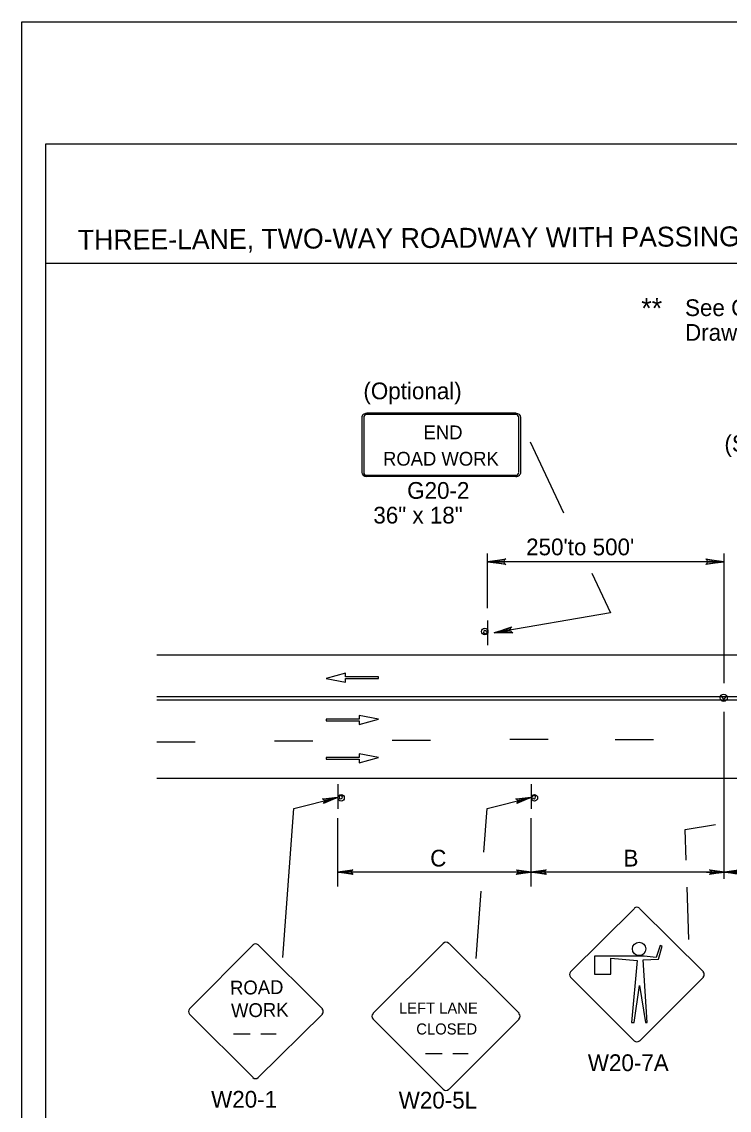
# Model space of a CAD drawing. Extents: x -14145 to -13521, y 30244 to 30661.
# Drawn here: x -13824.17 to -13815.3, y 30436.65 to 30450.31 of the extents above; entities that cross this region are included whole.
import ezdxf

# ---------------------------------------------------------------- set-up
doc = ezdxf.new("R2010")
doc.units = 0
for name, color, linetype in [('1', 7, 'Continuous'), ('10', 7, 'Continuous'), ('2', 7, 'Continuous'), ('3', 7, 'Continuous'), ('4', 7, 'Continuous'), ('61', 7, 'Continuous')]:
    doc.layers.add(name, color=color, linetype=linetype)

msp = doc.modelspace()

# ---------------------------------------------------------------- linework, layer by layer
at = {"layer": '1'}
for p, q in [((-13819.908, 30445.343), (-13819.908, 30444.655)), ((-13819.883, 30445.343), (-13819.883, 30444.655)), ((-13817.974, 30445.394), (-13819.847, 30445.394)), ((-13817.974, 30445.394), (-13819.847, 30445.394)), ((-13817.974, 30445.379), (-13819.847, 30445.379)), ((-13817.974, 30445.379), (-13819.847, 30445.379)), ((-13817.938, 30444.655), (-13817.938, 30445.343)), ((-13817.913, 30444.655), (-13817.913, 30445.343)), ((-13819.847, 30444.618), (-13817.974, 30444.618)), ((-13819.847, 30444.603), (-13817.974, 30444.603)), ((-13818.333, 30442.949), (-13818.333, 30443.634)), ((-13815.366, 30443.532), (-13818.333, 30443.532)), ((-13815.366, 30442.007), (-13815.366, 30443.634)), ((-13818.327, 30442.483), (-13818.327, 30442.795)), ((-13822.479, 30442.364), (-13793.939, 30442.364)), ((-13820.115, 30442.133), (-13820.356, 30442.067)), ((-13820.356, 30442.067), (-13820.112, 30442.021)), ((-13820.115, 30442.088), (-13820.115, 30442.133)), ((-13819.698, 30442.088), (-13820.115, 30442.088)), ((-13820.112, 30442.021), (-13820.112, 30442.066)), ((-13820.112, 30442.066), (-13819.698, 30442.066)), ((-13819.698, 30442.066), (-13819.698, 30442.088)), ((-13822.48, 30441.842), (-13806.775, 30441.842)), ((-13822.48, 30441.8), (-13806.775, 30441.8)), ((-13815.366, 30439.553), (-13815.366, 30441.649)), ((-13819.942, 30441.557), (-13820.356, 30441.557)), ((-13820.356, 30441.557), (-13820.356, 30441.535)), ((-13820.356, 30441.535), (-13819.94, 30441.535)), ((-13819.698, 30441.556), (-13819.942, 30441.602)), ((-13819.942, 30441.602), (-13819.942, 30441.557)), ((-13819.94, 30441.489), (-13819.698, 30441.556)), ((-13819.94, 30441.535), (-13819.94, 30441.489)), ((-13821.999, 30441.266), (-13822.479, 30441.266)), ((-13820.523, 30441.278), (-13821.003, 30441.278)), ((-13819.047, 30441.29), (-13819.527, 30441.29)), ((-13817.571, 30441.302), (-13818.051, 30441.302)), ((-13816.251, 30441.296), (-13816.731, 30441.296)), ((-13819.942, 30441.075), (-13820.356, 30441.075)), ((-13820.356, 30441.075), (-13820.356, 30441.053)), ((-13819.698, 30441.074), (-13819.942, 30441.12)), ((-13819.942, 30441.12), (-13819.942, 30441.075)), ((-13819.94, 30441.008), (-13819.698, 30441.074)), ((-13820.356, 30441.053), (-13819.94, 30441.053)), ((-13819.94, 30441.053), (-13819.94, 30441.008)), ((-13822.479, 30440.816), (-13793.939, 30440.816)), ((-13820.208, 30440.742), (-13820.208, 30440.43)), ((-13817.784, 30440.742), (-13817.784, 30440.43)), ((-13820.761, 30440.435), (-13820.214, 30440.575)), ((-13818.337, 30440.435), (-13817.79, 30440.575)), ((-13820.898, 30438.565), (-13820.761, 30440.435)), ((-13818.377, 30439.887), (-13818.337, 30440.435)), ((-13820.208, 30439.457), (-13820.208, 30440.313)), ((-13817.784, 30439.457), (-13817.784, 30440.313)), ((-13815.855, 30440.171), (-13815.471, 30440.233)), ((-13815.841, 30439.785), (-13815.855, 30440.171)), ((-13817.784, 30439.637), (-13820.208, 30439.637)), ((-13815.36, 30439.637), (-13817.784, 30439.637)), ((-13815.584, 30439.637), (-13814.131, 30439.637)), ((-13815.808, 30438.791), (-13815.83, 30439.447)), ((-13818.475, 30438.552), (-13818.413, 30439.398)), ((-13816.487, 30439.181), (-13817.29, 30438.386)), ((-13815.625, 30438.386), (-13816.427, 30439.181)), ((-13815.625, 30438.386), (-13816.427, 30439.181)), ((-13818.889, 30438.742), (-13819.766, 30437.865)), ((-13818.889, 30438.742), (-13819.766, 30437.865)), ((-13817.936, 30437.865), (-13818.814, 30438.742)), ((-13821.273, 30438.724), (-13822.068, 30437.921)), ((-13820.404, 30437.921), (-13821.207, 30438.724)), ((-13816.165, 30438.716), (-13816.217, 30438.566)), ((-13816.187, 30438.543), (-13816.142, 30438.708)), ((-13816.142, 30438.708), (-13816.165, 30438.716)), ((-13816.367, 30438.581), (-13816.99, 30438.581)), ((-13816.99, 30438.581), (-13816.99, 30438.356)), ((-13816.787, 30438.356), (-13816.787, 30438.558)), ((-13816.787, 30438.558), (-13816.457, 30438.528)), ((-13816.457, 30438.528), (-13816.525, 30437.748)), ((-13816.382, 30438.536), (-13816.187, 30438.543)), ((-13816.33, 30437.748), (-13816.382, 30438.536)), ((-13816.217, 30438.566), (-13816.367, 30438.581)), ((-13816.99, 30438.356), (-13816.787, 30438.356)), ((-13817.29, 30438.318), (-13816.487, 30437.516)), ((-13816.495, 30437.748), (-13816.427, 30438.213)), ((-13816.427, 30437.516), (-13815.625, 30438.318)), ((-13816.427, 30438.213), (-13816.352, 30437.748)), ((-13822.068, 30437.855), (-13821.273, 30437.06)), ((-13821.207, 30437.06), (-13820.404, 30437.855)), ((-13819.766, 30437.79), (-13818.889, 30436.912)), ((-13818.814, 30436.912), (-13817.936, 30437.79)), ((-13816.525, 30437.748), (-13816.495, 30437.748)), ((-13816.352, 30437.748), (-13816.33, 30437.748)), ((-13821.52, 30437.607), (-13821.309, 30437.607)), ((-13821.177, 30437.607), (-13820.984, 30437.607)), ((-13819.112, 30437.361), (-13818.902, 30437.361)), ((-13818.769, 30437.361), (-13818.576, 30437.361))]:
    msp.add_line(p, q, dxfattribs=at)
for points in [[(-13820.394, 30440.551), (-13820.382, 30440.539), (-13820.214, 30440.575), (-13820.394, 30440.551), (-13820.4, 30440.557), (-13820.214, 30440.575), (-13820.376, 30440.521), (-13820.382, 30440.509), (-13820.214, 30440.575), (-13820.388, 30440.497), (-13820.382, 30440.509)], [(-13817.97, 30440.551), (-13817.958, 30440.539), (-13817.79, 30440.575), (-13817.97, 30440.551), (-13817.976, 30440.557), (-13817.79, 30440.575), (-13817.952, 30440.521), (-13817.958, 30440.509), (-13817.79, 30440.575), (-13817.964, 30440.497), (-13817.958, 30440.509)], [(-13820.028, 30439.619), (-13820.034, 30439.631), (-13820.208, 30439.637), (-13820.028, 30439.619), (-13820.022, 30439.607), (-13820.208, 30439.637), (-13820.034, 30439.649), (-13820.028, 30439.661), (-13820.208, 30439.637), (-13820.022, 30439.667), (-13820.028, 30439.661)], [(-13817.964, 30439.661), (-13817.952, 30439.643), (-13817.784, 30439.637), (-13817.964, 30439.661), (-13817.97, 30439.667), (-13817.784, 30439.637), (-13817.952, 30439.625), (-13817.964, 30439.613), (-13817.784, 30439.637), (-13817.97, 30439.607), (-13817.964, 30439.613)], [(-13817.604, 30439.619), (-13817.61, 30439.631), (-13817.784, 30439.637), (-13817.604, 30439.619), (-13817.598, 30439.607), (-13817.784, 30439.637), (-13817.61, 30439.649), (-13817.604, 30439.661), (-13817.784, 30439.637), (-13817.598, 30439.667), (-13817.604, 30439.661)], [(-13815.54, 30439.661), (-13815.528, 30439.643), (-13815.36, 30439.637), (-13815.54, 30439.661), (-13815.546, 30439.667), (-13815.36, 30439.637), (-13815.528, 30439.625), (-13815.54, 30439.613), (-13815.36, 30439.637), (-13815.546, 30439.607), (-13815.54, 30439.613)], [(-13815.18, 30439.619), (-13815.192, 30439.631), (-13815.36, 30439.637), (-13815.18, 30439.619), (-13815.174, 30439.607), (-13815.36, 30439.637), (-13815.192, 30439.649), (-13815.186, 30439.661), (-13815.36, 30439.637), (-13815.174, 30439.667), (-13815.186, 30439.661)]]:
    msp.add_lwpolyline(points, dxfattribs=at)
for centre, radius in [((-13818.367, 30442.655), 0.0408), ((-13815.37, 30441.825), 0.0455), ((-13815.369, 30441.825), 0.0167), ((-13820.169, 30440.569), 0.0408), ((-13817.745, 30440.569), 0.0408), ((-13816.431, 30438.673), 0.0844)]:
    msp.add_circle(centre, radius, dxfattribs=at)
for centre, radius, start, end in [((-13818.362, 30442.647), 0.0214, 9.521, 4.2501), ((-13820.174, 30440.577), 0.0214, 189.521, 184.2501), ((-13817.75, 30440.577), 0.0214, 189.521, 184.2501), ((-13816.459, 30439.151), 0.0465, 45, 135), ((-13821.241, 30438.69), 0.0465, 45, 135), ((-13818.854, 30438.705), 0.0511, 45, 135), ((-13818.854, 30438.705), 0.0511, 45, 135), ((-13817.258, 30438.352), 0.0465, 135, 225), ((-13815.66, 30438.352), 0.0465, 315, 45), ((-13822.036, 30437.887), 0.0465, 135, 225), ((-13820.438, 30437.887), 0.0465, 315, 45), ((-13819.732, 30437.827), 0.0511, 135, 225), ((-13819.732, 30437.827), 0.0511, 135, 225), ((-13817.975, 30437.827), 0.0511, 315, 45), ((-13816.459, 30437.553), 0.0465, 225, 315), ((-13821.241, 30437.092), 0.0465, 225, 315), ((-13818.854, 30436.949), 0.0511, 225, 315), ((-13818.854, 30436.949), 0.0511, 225, 315)]:
    msp.add_arc(centre, radius, start, end, dxfattribs=at)
for centre, major_axis, ratio, start_param, end_param in [((-13819.849, 30445.341), (0.0609, 0), 0.839899, 1.570796, 3.141593), ((-13819.849, 30445.341), (0, -0.0365), 0.999938, 3.141593, 4.712389), ((-13817.976, 30445.341), (-0.0609, 0), 0.839899, 3.141593, 4.712389), ((-13817.976, 30445.341), (0, 0.0365), 0.999938, 4.712389, 6.283185), ((-13819.849, 30444.653), (0.0609, 0), 0.839899, 3.141593, 4.712389), ((-13819.849, 30444.653), (0, -0.0365), 0.999938, 4.712389, 6.283185), ((-13817.976, 30444.653), (0, 0.0365), 0.999938, 3.141593, 4.712389), ((-13817.976, 30444.653), (-0.0609, 0), 0.839899, 1.570796, 3.141593)]:
    msp.add_ellipse(centre, major_axis=major_axis, ratio=ratio, start_param=start_param, end_param=end_param, dxfattribs=at)
at = {"layer": '10'}
for p, q in [((-13823.874, 30448.777), (-13792.422, 30448.777)), ((-13823.874, 30426.207), (-13823.874, 30448.777)), ((-13823.874, 30447.277), (-13792.422, 30447.277))]:
    msp.add_line(p, q, dxfattribs=at)
at = {"layer": '3'}
for points in [[(-13817.796, 30445.035), (-13817.379, 30444.145)], [(-13818.115, 30443.504), (-13818.123, 30443.52), (-13818.333, 30443.532), (-13818.115, 30443.504), (-13818.104, 30443.495), (-13818.333, 30443.532), (-13818.123, 30443.542), (-13818.116, 30443.558), (-13818.333, 30443.532), (-13818.104, 30443.568), (-13818.116, 30443.558)], [(-13815.584, 30443.559), (-13815.576, 30443.543), (-13815.366, 30443.532), (-13815.584, 30443.559), (-13815.595, 30443.568), (-13815.366, 30443.532), (-13815.576, 30443.521), (-13815.584, 30443.506), (-13815.366, 30443.532), (-13815.595, 30443.495), (-13815.584, 30443.506)], [(-13817.024, 30443.387), (-13816.791, 30442.89), (-13818.247, 30442.638)], [(-13818.028, 30442.648), (-13818.039, 30442.662), (-13818.247, 30442.638), (-13818.028, 30442.648), (-13818.015, 30442.641), (-13818.247, 30442.638), (-13818.043, 30442.684), (-13818.038, 30442.701), (-13818.247, 30442.638), (-13818.028, 30442.713), (-13818.038, 30442.701)]]:
    msp.add_lwpolyline(points, dxfattribs=at)
at = {"layer": '61'}
msp.add_lwpolyline([(-13824.174, 30450.307), (-13791.174, 30450.307), (-13791.174, 30424.807), (-13824.174, 30424.807)], close=True, dxfattribs=at)

# ---------------------------------------------------------------- texts
at = {"layer": '1'}
for s, height, p in [('END', 0.173, (-13819.134, 30445.068)), ('ROAD WORK', 0.173, (-13819.643, 30444.737)), ('LEFT LANE', 0.1386, (-13819.443, 30437.861)), ('CLOSED', 0.1389, (-13819.226, 30437.599))]:
    msp.add_text(s, height=height, dxfattribs=at).set_placement(p)
for s, height, rotation, p in [('ROAD', 0.1735, 0.7566, (-13821.561, 30438.099)), ('WORK', 0.1733, 0.7588, (-13821.548, 30437.814))]:
    msp.add_text(s, height=height, rotation=rotation, dxfattribs=at).set_placement(p)
at = {"layer": '2'}
for s, height, p in [('**', 0.252, (-13816.404, 30446.587)), ('See General Notes, Tables, and Legend ', 0.21, (-13815.855, 30446.614)), ('Drawing for Taper Length (L).', 0.21, (-13815.855, 30446.304)), ('(Optional)', 0.21, (-13819.889, 30445.57)), ('(See Note 7)', 0.21, (-13815.361, 30444.91)), ('G20-2', 0.21, (-13819.34, 30444.321)), ('36" x 18"', 0.21, (-13819.764, 30444.011)), ("250'to 500'", 0.21, (-13817.848, 30443.612)), ('C', 0.21, (-13819.051, 30439.707)), ('B', 0.21, (-13816.627, 30439.707)), ('W20-7A', 0.21, (-13817.074, 30437.14)), ('W20-1', 0.21, (-13821.799, 30436.681)), ('W20-5L', 0.21, (-13819.446, 30436.67))]:
    msp.add_text(s, height=height, dxfattribs=at).set_placement(p)
at = {"layer": '4'}
msp.add_text('THREE-LANE, TWO-WAY ROADWAY WITH PASSING - WORK AREA IN ONE-LANE APPROACH AND LEFT LANE OF TWO-WAY APPROACH - WITH FLAGGERS', height=0.250002, rotation=0.31, dxfattribs=at).set_placement((-13823.47, 30447.445))

doc.saveas('drawing.dxf')
